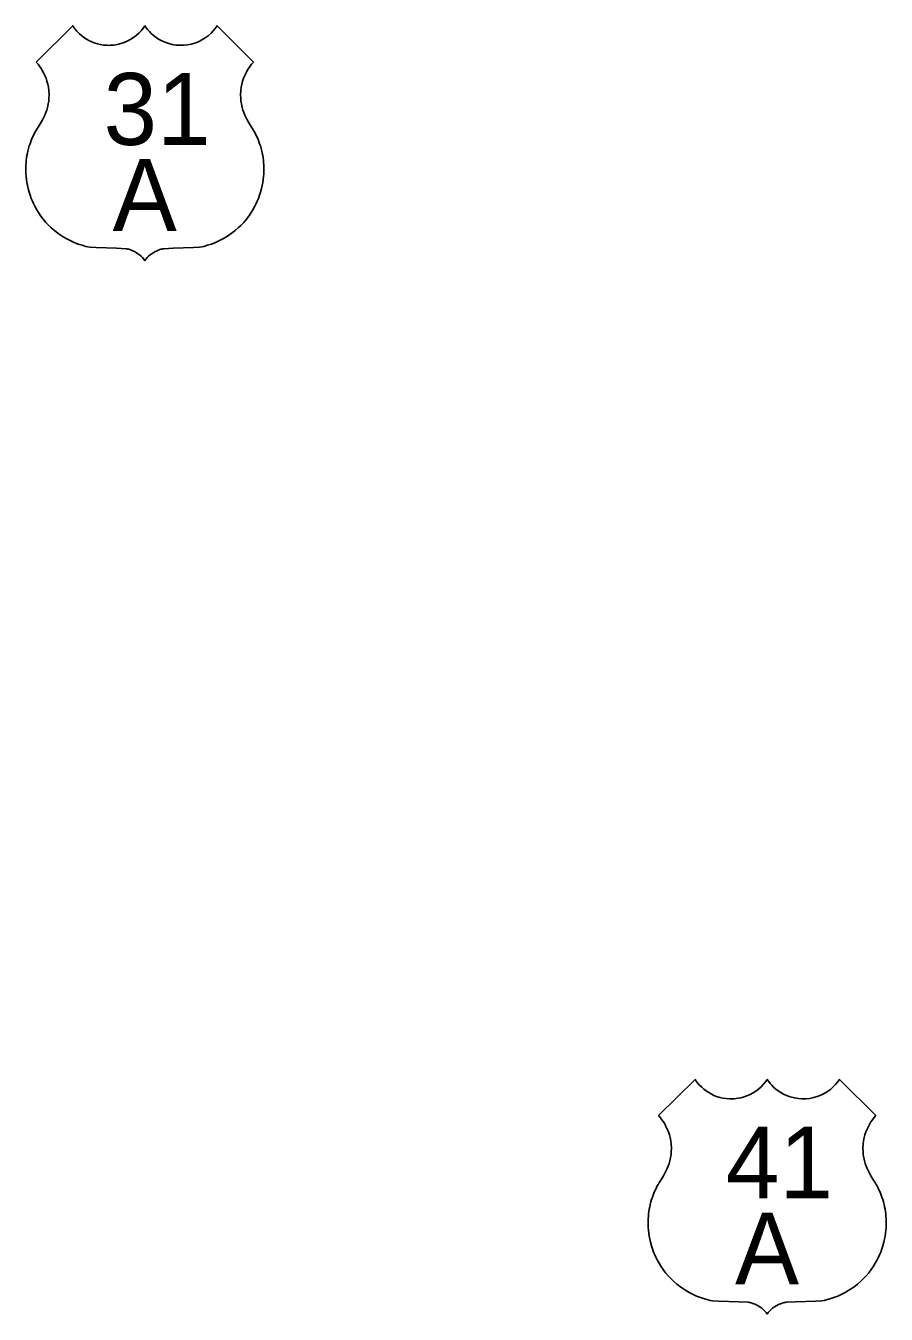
# Model space of a CAD drawing. Extents: x 1612280 to 1883141, y 560852 to 780851.
# Drawn here: x 1754321 to 1758745, y 626144 to 632764 of the extents above; entities that cross this region are included whole.
import ezdxf

# ---------------------------------------------------------------- set-up
doc = ezdxf.new("R2010")
doc.units = 0
doc.layers.add('SURVEY - DRAINAGE - Bridge Deck with Text', color=7, linetype='Continuous')

msp = doc.modelspace()

# ---------------------------------------------------------------- linework, layer by layer
at = {"layer": 'SURVEY - DRAINAGE - Bridge Deck with Text'}
for points in [[(1754374.9, 632577.5), (1754562.4, 632764), (1754572.1, 632750.2), (1754584.4, 632735.4), (1754596.5, 632723.3), (1754607.7, 632713.4), (1754620.1, 632704), (1754632.9, 632695.6), (1754645.3, 632688.6), (1754659.9, 632681.7), (1754672.9, 632676.5), (1754689.3, 632671.3), (1754705, 632667.6), (1754721.5, 632665), (1754739.2, 632663.6), (1754747.2, 632663.4), (1754755.3, 632663.5), (1754763.1, 632663.9), (1754773.3, 632664.9), (1754783.6, 632666.3), (1754797.1, 632668.9), (1754809.6, 632672.2), (1754827.8, 632678.3), (1754845, 632685.8), (1754861.5, 632694.7), (1754875.4, 632703.8), (1754889.1, 632714.2), (1754902.4, 632726.2), (1754914.4, 632738.8), (1754925.7, 632752.7), (1754933.5, 632764), (1754940.4, 632754), (1754949.2, 632742.8), (1754957.1, 632733.8), (1754966.4, 632724.4), (1754978.1, 632714.1), (1754990.5, 632704.6), (1755003.7, 632695.9), (1755017.3, 632688.2), (1755033.2, 632680.7), (1755051.9, 632673.8), (1755073.2, 632668.3), (1755094, 632664.8), (1755112.2, 632663.5), (1755131.9, 632663.8), (1755152.2, 632665.9), (1755172.3, 632669.9), (1755194.7, 632676.7), (1755212.4, 632684), (1755227, 632691.5), (1755244, 632702), (1755258.2, 632712.5), (1755274, 632726.6), (1755284.8, 632737.8), (1755294.6, 632749.8), (1755304.7, 632764), (1755491.5, 632577.5)], [(1754374.9, 632577.5), (1754562.4, 632764), (1754572.1, 632750.2), (1754584.4, 632735.4), (1754596.5, 632723.3), (1754607.7, 632713.4), (1754620.1, 632704), (1754632.9, 632695.6), (1754645.3, 632688.6), (1754659.9, 632681.7), (1754672.9, 632676.5), (1754689.3, 632671.3), (1754705, 632667.6), (1754721.5, 632665), (1754739.2, 632663.6), (1754747.2, 632663.4), (1754755.3, 632663.5), (1754763.1, 632663.9), (1754773.3, 632664.9), (1754783.6, 632666.3), (1754797.1, 632668.9), (1754809.6, 632672.2), (1754827.8, 632678.3), (1754845, 632685.8), (1754861.5, 632694.7), (1754875.4, 632703.8), (1754889.1, 632714.2), (1754902.4, 632726.2), (1754914.4, 632738.8), (1754925.7, 632752.7), (1754933.5, 632764), (1754940.4, 632754), (1754949.2, 632742.8), (1754957.1, 632733.8), (1754966.4, 632724.4), (1754978.1, 632714.1), (1754990.5, 632704.6), (1755003.7, 632695.9), (1755017.3, 632688.2), (1755033.2, 632680.7), (1755051.9, 632673.8), (1755073.2, 632668.3), (1755094, 632664.8), (1755112.2, 632663.5), (1755131.9, 632663.8), (1755152.2, 632665.9), (1755172.3, 632669.9), (1755194.7, 632676.7), (1755212.4, 632684), (1755227, 632691.5), (1755244, 632702), (1755258.2, 632712.5), (1755274, 632726.6), (1755284.8, 632737.8), (1755294.6, 632749.8), (1755304.7, 632764), (1755491.5, 632577.5)], [(1754374.9, 632577.5), (1754384, 632566.9), (1754392.3, 632556.2), (1754399.9, 632545), (1754406.2, 632534.7), (1754413, 632522.3), (1754419.5, 632508.4), (1754425.1, 632494.4), (1754430.2, 632479), (1754434.1, 632464.5), (1754437.2, 632448.5), (1754439.5, 632430.8), (1754440.6, 632409.1), (1754440.3, 632392.7), (1754438.9, 632376.7), (1754436.8, 632362.8), (1754432.9, 632344.5), (1754429, 632330.7), (1754424.4, 632317.6), (1754419.5, 632305.5), (1754414.7, 632295.1), (1754407, 632281.4), (1754399.7, 632268.8), (1754389.2, 632251.1), (1754376.4, 632230), (1754372.7, 632224.1), (1754366.7, 632213), (1754360.2, 632199.9), (1754356, 632190.8), (1754351.2, 632179.4), (1754347.1, 632169.1), (1754343.2, 632158.2), (1754339.3, 632146.4), (1754335.6, 632133.8), (1754332.2, 632120.4), (1754329.7, 632109.2), (1754327.3, 632097.2), (1754325.4, 632085.2), (1754323.7, 632072.5), (1754322.5, 632061), (1754321.6, 632049.4), (1754321.2, 632038.5), (1754321, 632027.4), (1754321.1, 632014.9), (1754321.6, 632003.4), (1754322.6, 631988.8), (1754324.3, 631973.7), (1754326.5, 631958.4), (1754329.3, 631943.7), (1754333, 631927.4), (1754338.2, 631908.3), (1754342.9, 631893.8), (1754349.4, 631876.2), (1754355.3, 631862.5), (1754360.4, 631850.9), (1754367.7, 631836.3), (1754377.4, 631818.8), (1754386.6, 631804.1), (1754398.6, 631786.6), (1754411.1, 631770.2), (1754424.9, 631754), (1754439.4, 631738.6), (1754451.8, 631726.6), (1754468.7, 631711.9), (1754488.5, 631696.5), (1754512.7, 631680.3), (1754532.9, 631668.5), (1754552.4, 631658.5), (1754570.4, 631650.4), (1754591.2, 631642.4), (1754610.5, 631636), (1754629.9, 631630.7), (1754639.7, 631628.4), (1754652.4, 631626.8), (1754682.5, 631624.1), (1754788.1, 631620.8), (1754835.8, 631618.4), (1754840.3, 631617.8), (1754845.1, 631616.7), (1754850.3, 631615.4), (1754855.3, 631613.9), (1754860, 631612.4), (1754864.7, 631610.7), (1754870, 631608.5), (1754874.4, 631606.6), (1754879.5, 631604.1), (1754883.4, 631602), (1754887.4, 631599.7), (1754895.9, 631594.3), (1754905.1, 631587.6), (1754913.6, 631580.2), (1754921.2, 631572.7), (1754927.7, 631565.4), (1754933.2, 631557.1)], [(1754374.9, 632577.5), (1754384, 632566.9), (1754392.3, 632556.2), (1754399.9, 632545), (1754406.2, 632534.7), (1754413, 632522.3), (1754419.5, 632508.4), (1754425.1, 632494.4), (1754430.2, 632479), (1754434.1, 632464.5), (1754437.2, 632448.5), (1754439.5, 632430.8), (1754440.6, 632409.1), (1754440.3, 632392.7), (1754438.9, 632376.7), (1754436.8, 632362.8), (1754432.9, 632344.5), (1754429, 632330.7), (1754424.4, 632317.6), (1754419.5, 632305.5), (1754414.7, 632295.1), (1754407, 632281.4), (1754399.7, 632268.8), (1754389.2, 632251.1), (1754376.4, 632230), (1754372.7, 632224.1), (1754366.7, 632213), (1754360.2, 632199.9), (1754356, 632190.8), (1754351.2, 632179.4), (1754347.1, 632169.1), (1754343.2, 632158.2), (1754339.3, 632146.4), (1754335.6, 632133.8), (1754332.2, 632120.4), (1754329.7, 632109.2), (1754327.3, 632097.2), (1754325.4, 632085.2), (1754323.7, 632072.5), (1754322.5, 632061), (1754321.6, 632049.4), (1754321.2, 632038.5), (1754321, 632027.4), (1754321.1, 632014.9), (1754321.6, 632003.4), (1754322.6, 631988.8), (1754324.3, 631973.7), (1754326.5, 631958.4), (1754329.3, 631943.7), (1754333, 631927.4), (1754338.2, 631908.3), (1754342.9, 631893.8), (1754349.4, 631876.2), (1754355.3, 631862.5), (1754360.4, 631850.9), (1754367.7, 631836.3), (1754377.4, 631818.8), (1754386.6, 631804.1), (1754398.6, 631786.6), (1754411.1, 631770.2), (1754424.9, 631754), (1754439.4, 631738.6), (1754451.8, 631726.6), (1754468.7, 631711.9), (1754488.5, 631696.5), (1754512.7, 631680.3), (1754532.9, 631668.5), (1754552.4, 631658.5), (1754570.4, 631650.4), (1754591.2, 631642.4), (1754610.5, 631636), (1754629.9, 631630.7), (1754639.7, 631628.4), (1754652.4, 631626.8), (1754682.5, 631624.1), (1754788.1, 631620.8), (1754835.8, 631618.4), (1754840.3, 631617.8), (1754845.1, 631616.7), (1754850.3, 631615.4), (1754855.3, 631613.9), (1754860, 631612.4), (1754864.7, 631610.7), (1754870, 631608.5), (1754874.4, 631606.6), (1754879.5, 631604.1), (1754883.4, 631602), (1754887.4, 631599.7), (1754895.9, 631594.3), (1754905.1, 631587.6), (1754913.6, 631580.2), (1754921.2, 631572.7), (1754927.7, 631565.4), (1754933.2, 631557.1)], [(1755491.5, 632577.5), (1755482.4, 632566.9), (1755474.1, 632556.2), (1755466.5, 632545), (1755460.2, 632534.8), (1755453.4, 632522.3), (1755446.9, 632508.4), (1755441.3, 632494.4), (1755436.2, 632479), (1755432.3, 632464.5), (1755429.2, 632448.5), (1755426.9, 632430.8), (1755425.8, 632409.2), (1755426.1, 632392.7), (1755427.5, 632376.8), (1755429.6, 632362.8), (1755433.5, 632344.6), (1755437.4, 632330.7), (1755442, 632317.6), (1755446.9, 632305.5), (1755451.7, 632295.1), (1755459.4, 632281.4), (1755466.7, 632268.8), (1755477.2, 632251.1), (1755490, 632230.1), (1755493.7, 632224.1), (1755499.7, 632213), (1755506.2, 632199.9), (1755510.4, 632190.8), (1755515.2, 632179.5), (1755519.3, 632169.1), (1755523.2, 632158.2), (1755527.1, 632146.4), (1755530.8, 632133.8), (1755534.2, 632120.4), (1755536.8, 632109.2), (1755539.1, 632097.2), (1755541, 632085.3), (1755542.7, 632072.6), (1755543.9, 632061), (1755544.8, 632049.4), (1755545.2, 632038.5), (1755545.4, 632027.4), (1755545.3, 632015), (1755544.9, 632003.4), (1755543.8, 631988.9), (1755542.1, 631973.7), (1755539.9, 631958.5), (1755537.1, 631943.7), (1755533.5, 631927.4), (1755528.2, 631908.3), (1755523.5, 631893.8), (1755517, 631876.2), (1755511.1, 631862.5), (1755506.1, 631850.9), (1755498.7, 631836.3), (1755489, 631818.8), (1755479.9, 631804.1), (1755467.9, 631786.6), (1755455.3, 631770.2), (1755441.5, 631754), (1755427, 631738.6), (1755414.6, 631726.7), (1755397.7, 631711.9), (1755377.9, 631696.6), (1755353.7, 631680.3), (1755333.5, 631668.5), (1755314, 631658.5), (1755296, 631650.5), (1755275.2, 631642.4), (1755255.9, 631636.1), (1755236.6, 631630.7), (1755226.7, 631628.5), (1755214, 631626.8), (1755183.9, 631624.1), (1755078.3, 631620.8), (1755030.6, 631618.4), (1755026.1, 631617.8), (1755021.3, 631616.7), (1755016.2, 631615.4), (1755011.1, 631613.9), (1755006.4, 631612.4), (1755001.8, 631610.7), (1754996.4, 631608.5), (1754992, 631606.6), (1754986.9, 631604.1), (1754983.1, 631602), (1754979, 631599.7), (1754970.5, 631594.3), (1754961.4, 631587.6), (1754952.8, 631580.2), (1754945.2, 631572.7), (1754938.8, 631565.4), (1754933.2, 631557.1)], [(1755491.5, 632577.5), (1755482.4, 632566.9), (1755474.1, 632556.2), (1755466.5, 632545), (1755460.2, 632534.8), (1755453.4, 632522.3), (1755446.9, 632508.4), (1755441.3, 632494.4), (1755436.2, 632479), (1755432.3, 632464.5), (1755429.2, 632448.5), (1755426.9, 632430.8), (1755425.8, 632409.2), (1755426.1, 632392.7), (1755427.5, 632376.8), (1755429.6, 632362.8), (1755433.5, 632344.6), (1755437.4, 632330.7), (1755442, 632317.6), (1755446.9, 632305.5), (1755451.7, 632295.1), (1755459.4, 632281.4), (1755466.7, 632268.8), (1755477.2, 632251.1), (1755490, 632230.1), (1755493.7, 632224.1), (1755499.7, 632213), (1755506.2, 632199.9), (1755510.4, 632190.8), (1755515.2, 632179.5), (1755519.3, 632169.1), (1755523.2, 632158.2), (1755527.1, 632146.4), (1755530.8, 632133.8), (1755534.2, 632120.4), (1755536.8, 632109.2), (1755539.1, 632097.2), (1755541, 632085.3), (1755542.7, 632072.6), (1755543.9, 632061), (1755544.8, 632049.4), (1755545.2, 632038.5), (1755545.4, 632027.4), (1755545.3, 632015), (1755544.9, 632003.4), (1755543.8, 631988.9), (1755542.1, 631973.7), (1755539.9, 631958.5), (1755537.1, 631943.7), (1755533.5, 631927.4), (1755528.2, 631908.3), (1755523.5, 631893.8), (1755517, 631876.2), (1755511.1, 631862.5), (1755506.1, 631850.9), (1755498.7, 631836.3), (1755489, 631818.8), (1755479.9, 631804.1), (1755467.9, 631786.6), (1755455.3, 631770.2), (1755441.5, 631754), (1755427, 631738.6), (1755414.6, 631726.7), (1755397.7, 631711.9), (1755377.9, 631696.6), (1755353.7, 631680.3), (1755333.5, 631668.5), (1755314, 631658.5), (1755296, 631650.5), (1755275.2, 631642.4), (1755255.9, 631636.1), (1755236.6, 631630.7), (1755226.7, 631628.5), (1755214, 631626.8), (1755183.9, 631624.1), (1755078.3, 631620.8), (1755030.6, 631618.4), (1755026.1, 631617.8), (1755021.3, 631616.7), (1755016.2, 631615.4), (1755011.1, 631613.9), (1755006.4, 631612.4), (1755001.8, 631610.7), (1754996.4, 631608.5), (1754992, 631606.6), (1754986.9, 631604.1), (1754983.1, 631602), (1754979, 631599.7), (1754970.5, 631594.3), (1754961.4, 631587.6), (1754952.8, 631580.2), (1754945.2, 631572.7), (1754938.8, 631565.4), (1754933.2, 631557.1)], [(1757574.6, 627164.7), (1757762, 627351.1), (1757771.8, 627337.3), (1757784.1, 627322.6), (1757796.2, 627310.4), (1757807.4, 627300.6), (1757819.8, 627291.2), (1757832.6, 627282.8), (1757845, 627275.8), (1757859.5, 627268.8), (1757872.6, 627263.6), (1757889, 627258.5), (1757904.6, 627254.8), (1757921.1, 627252.2), (1757938.8, 627250.8), (1757946.8, 627250.6), (1757954.9, 627250.7), (1757962.8, 627251.1), (1757972.9, 627252), (1757983.3, 627253.5), (1757996.8, 627256.1), (1758009.3, 627259.3), (1758027.5, 627265.5), (1758044.7, 627273), (1758061.2, 627281.9), (1758075.1, 627290.9), (1758088.8, 627301.4), (1758102.1, 627313.3), (1758114.1, 627326), (1758125.4, 627339.9), (1758133.2, 627351.1), (1758140.1, 627341.2), (1758148.8, 627330), (1758156.8, 627321), (1758166.1, 627311.6), (1758177.8, 627301.2), (1758190.2, 627291.7), (1758203.4, 627283.1), (1758217, 627275.4), (1758232.9, 627267.9), (1758251.6, 627261), (1758272.8, 627255.4), (1758293.7, 627252), (1758311.9, 627250.7), (1758331.6, 627250.9), (1758351.9, 627253.1), (1758372, 627257.1), (1758394.4, 627263.9), (1758412.1, 627271.2), (1758426.7, 627278.6), (1758443.7, 627289.1), (1758457.9, 627299.7), (1758473.7, 627313.7), (1758484.4, 627325), (1758494.3, 627336.9), (1758504.4, 627351.1), (1758691.2, 627164.7)], [(1757574.6, 627164.7), (1757762, 627351.1), (1757771.8, 627337.3), (1757784.1, 627322.6), (1757796.2, 627310.4), (1757807.4, 627300.6), (1757819.8, 627291.2), (1757832.6, 627282.8), (1757845, 627275.8), (1757859.5, 627268.8), (1757872.6, 627263.6), (1757889, 627258.5), (1757904.6, 627254.8), (1757921.1, 627252.2), (1757938.8, 627250.8), (1757946.8, 627250.6), (1757954.9, 627250.7), (1757962.8, 627251.1), (1757972.9, 627252), (1757983.3, 627253.5), (1757996.8, 627256.1), (1758009.3, 627259.3), (1758027.5, 627265.5), (1758044.7, 627273), (1758061.2, 627281.9), (1758075.1, 627290.9), (1758088.8, 627301.4), (1758102.1, 627313.3), (1758114.1, 627326), (1758125.4, 627339.9), (1758133.2, 627351.1), (1758140.1, 627341.2), (1758148.8, 627330), (1758156.8, 627321), (1758166.1, 627311.6), (1758177.8, 627301.2), (1758190.2, 627291.7), (1758203.4, 627283.1), (1758217, 627275.4), (1758232.9, 627267.9), (1758251.6, 627261), (1758272.8, 627255.4), (1758293.7, 627252), (1758311.9, 627250.7), (1758331.6, 627250.9), (1758351.9, 627253.1), (1758372, 627257.1), (1758394.4, 627263.9), (1758412.1, 627271.2), (1758426.7, 627278.6), (1758443.7, 627289.1), (1758457.9, 627299.7), (1758473.7, 627313.7), (1758484.4, 627325), (1758494.3, 627336.9), (1758504.4, 627351.1), (1758691.2, 627164.7)], [(1757574.6, 627164.7), (1757583.7, 627154), (1757591.9, 627143.3), (1757599.6, 627132.2), (1757605.9, 627121.9), (1757612.7, 627109.5), (1757619.2, 627095.6), (1757624.8, 627081.5), (1757629.9, 627066.1), (1757633.7, 627051.6), (1757636.9, 627035.7), (1757639.2, 627017.9), (1757640.3, 626996.3), (1757640, 626979.8), (1757638.5, 626963.9), (1757636.5, 626949.9), (1757632.6, 626931.7), (1757628.6, 626917.9), (1757624.1, 626904.7), (1757619.2, 626892.6), (1757614.4, 626882.2), (1757606.6, 626868.5), (1757599.4, 626855.9), (1757588.9, 626838.3), (1757576.1, 626817.2), (1757572.4, 626811.2), (1757566.4, 626800.2), (1757559.9, 626787), (1757555.7, 626777.9), (1757550.9, 626766.6), (1757546.8, 626756.3), (1757542.9, 626745.3), (1757539, 626733.6), (1757535.3, 626721), (1757531.9, 626707.6), (1757529.3, 626696.4), (1757527, 626684.3), (1757525.1, 626672.4), (1757523.4, 626659.7), (1757522.2, 626648.1), (1757521.3, 626636.5), (1757520.9, 626625.7), (1757520.7, 626614.5), (1757520.8, 626602.1), (1757521.2, 626590.5), (1757522.3, 626576), (1757524, 626560.9), (1757526.2, 626545.6), (1757529, 626530.9), (1757532.6, 626514.6), (1757537.9, 626495.5), (1757542.6, 626480.9), (1757549.1, 626463.3), (1757555, 626449.7), (1757560.1, 626438.1), (1757567.4, 626423.5), (1757577.1, 626405.9), (1757586.2, 626391.2), (1757598.3, 626373.7), (1757610.8, 626357.4), (1757624.6, 626341.1), (1757639.1, 626325.8), (1757651.5, 626313.8), (1757668.4, 626299.1), (1757688.2, 626283.7), (1757712.4, 626267.4), (1757732.6, 626255.6), (1757752.1, 626245.7), (1757770.1, 626237.6), (1757790.9, 626229.6), (1757810.2, 626223.2), (1757829.6, 626217.9), (1757839.4, 626215.6), (1757852.1, 626213.9), (1757882.2, 626211.3), (1757987.8, 626208), (1758035.5, 626205.5), (1758040, 626205), (1758044.8, 626203.9), (1758050, 626202.6), (1758055, 626201.1), (1758059.7, 626199.6), (1758064.4, 626197.8), (1758069.7, 626195.7), (1758074.1, 626193.7), (1758079.2, 626191.2), (1758083.1, 626189.2), (1758087.1, 626186.9), (1758095.6, 626181.5), (1758104.7, 626174.8), (1758113.3, 626167.4), (1758120.9, 626159.9), (1758127.4, 626152.6), (1758132.9, 626144.3)], [(1757574.6, 627164.7), (1757583.7, 627154), (1757591.9, 627143.3), (1757599.6, 627132.2), (1757605.9, 627121.9), (1757612.7, 627109.5), (1757619.2, 627095.6), (1757624.8, 627081.5), (1757629.9, 627066.1), (1757633.7, 627051.6), (1757636.9, 627035.7), (1757639.2, 627017.9), (1757640.3, 626996.3), (1757640, 626979.8), (1757638.5, 626963.9), (1757636.5, 626949.9), (1757632.6, 626931.7), (1757628.6, 626917.9), (1757624.1, 626904.7), (1757619.2, 626892.6), (1757614.4, 626882.2), (1757606.6, 626868.5), (1757599.4, 626855.9), (1757588.9, 626838.3), (1757576.1, 626817.2), (1757572.4, 626811.2), (1757566.4, 626800.2), (1757559.9, 626787), (1757555.7, 626777.9), (1757550.9, 626766.6), (1757546.8, 626756.3), (1757542.9, 626745.3), (1757539, 626733.6), (1757535.3, 626721), (1757531.9, 626707.6), (1757529.3, 626696.4), (1757527, 626684.3), (1757525.1, 626672.4), (1757523.4, 626659.7), (1757522.2, 626648.1), (1757521.3, 626636.5), (1757520.9, 626625.7), (1757520.7, 626614.5), (1757520.8, 626602.1), (1757521.2, 626590.5), (1757522.3, 626576), (1757524, 626560.9), (1757526.2, 626545.6), (1757529, 626530.9), (1757532.6, 626514.6), (1757537.9, 626495.5), (1757542.6, 626480.9), (1757549.1, 626463.3), (1757555, 626449.7), (1757560.1, 626438.1), (1757567.4, 626423.5), (1757577.1, 626405.9), (1757586.2, 626391.2), (1757598.3, 626373.7), (1757610.8, 626357.4), (1757624.6, 626341.1), (1757639.1, 626325.8), (1757651.5, 626313.8), (1757668.4, 626299.1), (1757688.2, 626283.7), (1757712.4, 626267.4), (1757732.6, 626255.6), (1757752.1, 626245.7), (1757770.1, 626237.6), (1757790.9, 626229.6), (1757810.2, 626223.2), (1757829.6, 626217.9), (1757839.4, 626215.6), (1757852.1, 626213.9), (1757882.2, 626211.3), (1757987.8, 626208), (1758035.5, 626205.5), (1758040, 626205), (1758044.8, 626203.9), (1758050, 626202.6), (1758055, 626201.1), (1758059.7, 626199.6), (1758064.4, 626197.8), (1758069.7, 626195.7), (1758074.1, 626193.7), (1758079.2, 626191.2), (1758083.1, 626189.2), (1758087.1, 626186.9), (1758095.6, 626181.5), (1758104.7, 626174.8), (1758113.3, 626167.4), (1758120.9, 626159.9), (1758127.4, 626152.6), (1758132.9, 626144.3)], [(1758691.2, 627164.7), (1758682, 627154.1), (1758673.8, 627143.4), (1758666.2, 627132.2), (1758659.9, 627121.9), (1758653.1, 627109.5), (1758646.6, 627095.6), (1758641, 627081.5), (1758635.8, 627066.1), (1758632, 627051.7), (1758628.9, 627035.7), (1758626.6, 627018), (1758625.5, 626996.3), (1758625.8, 626979.9), (1758627.2, 626963.9), (1758629.3, 626949.9), (1758633.2, 626931.7), (1758637.1, 626917.9), (1758641.7, 626904.8), (1758646.6, 626892.7), (1758651.4, 626882.3), (1758659.1, 626868.5), (1758666.4, 626856), (1758676.9, 626838.3), (1758689.7, 626817.2), (1758693.4, 626811.3), (1758699.3, 626800.2), (1758705.9, 626787.1), (1758710.1, 626777.9), (1758714.9, 626766.6), (1758719, 626756.3), (1758722.9, 626745.3), (1758726.8, 626733.6), (1758730.5, 626721), (1758733.9, 626707.6), (1758736.4, 626696.4), (1758738.8, 626684.4), (1758740.7, 626672.4), (1758742.4, 626659.7), (1758743.6, 626648.1), (1758744.4, 626636.6), (1758744.9, 626625.7), (1758745.1, 626614.6), (1758745, 626602.1), (1758744.5, 626590.6), (1758743.5, 626576), (1758741.8, 626560.9), (1758739.6, 626545.6), (1758736.8, 626530.9), (1758733.1, 626514.6), (1758727.9, 626495.5), (1758723.2, 626480.9), (1758716.7, 626463.3), (1758710.8, 626449.7), (1758705.7, 626438.1), (1758698.4, 626423.5), (1758688.7, 626406), (1758679.6, 626391.3), (1758667.5, 626373.8), (1758655, 626357.4), (1758641.2, 626341.2), (1758626.7, 626325.8), (1758614.3, 626313.8), (1758597.4, 626299.1), (1758577.6, 626283.7), (1758553.4, 626267.5), (1758533.2, 626255.7), (1758513.7, 626245.7), (1758495.7, 626237.6), (1758474.9, 626229.6), (1758455.6, 626223.2), (1758436.2, 626217.9), (1758426.4, 626215.6), (1758413.7, 626213.9), (1758383.6, 626211.3), (1758278, 626208), (1758230.3, 626205.5), (1758225.8, 626205), (1758221, 626203.9), (1758215.8, 626202.6), (1758210.8, 626201.1), (1758206.1, 626199.6), (1758201.5, 626197.8), (1758196.1, 626195.7), (1758191.7, 626193.7), (1758186.6, 626191.2), (1758182.8, 626189.2), (1758178.7, 626186.9), (1758170.2, 626181.5), (1758161.1, 626174.8), (1758152.5, 626167.4), (1758144.9, 626159.9), (1758138.5, 626152.6), (1758132.9, 626144.3)], [(1758691.2, 627164.7), (1758682, 627154.1), (1758673.8, 627143.4), (1758666.2, 627132.2), (1758659.9, 627121.9), (1758653.1, 627109.5), (1758646.6, 627095.6), (1758641, 627081.5), (1758635.8, 627066.1), (1758632, 627051.7), (1758628.9, 627035.7), (1758626.6, 627018), (1758625.5, 626996.3), (1758625.8, 626979.9), (1758627.2, 626963.9), (1758629.3, 626949.9), (1758633.2, 626931.7), (1758637.1, 626917.9), (1758641.7, 626904.8), (1758646.6, 626892.7), (1758651.4, 626882.3), (1758659.1, 626868.5), (1758666.4, 626856), (1758676.9, 626838.3), (1758689.7, 626817.2), (1758693.4, 626811.3), (1758699.3, 626800.2), (1758705.9, 626787.1), (1758710.1, 626777.9), (1758714.9, 626766.6), (1758719, 626756.3), (1758722.9, 626745.3), (1758726.8, 626733.6), (1758730.5, 626721), (1758733.9, 626707.6), (1758736.4, 626696.4), (1758738.8, 626684.4), (1758740.7, 626672.4), (1758742.4, 626659.7), (1758743.6, 626648.1), (1758744.4, 626636.6), (1758744.9, 626625.7), (1758745.1, 626614.6), (1758745, 626602.1), (1758744.5, 626590.6), (1758743.5, 626576), (1758741.8, 626560.9), (1758739.6, 626545.6), (1758736.8, 626530.9), (1758733.1, 626514.6), (1758727.9, 626495.5), (1758723.2, 626480.9), (1758716.7, 626463.3), (1758710.8, 626449.7), (1758705.7, 626438.1), (1758698.4, 626423.5), (1758688.7, 626406), (1758679.6, 626391.3), (1758667.5, 626373.8), (1758655, 626357.4), (1758641.2, 626341.2), (1758626.7, 626325.8), (1758614.3, 626313.8), (1758597.4, 626299.1), (1758577.6, 626283.7), (1758553.4, 626267.5), (1758533.2, 626255.7), (1758513.7, 626245.7), (1758495.7, 626237.6), (1758474.9, 626229.6), (1758455.6, 626223.2), (1758436.2, 626217.9), (1758426.4, 626215.6), (1758413.7, 626213.9), (1758383.6, 626211.3), (1758278, 626208), (1758230.3, 626205.5), (1758225.8, 626205), (1758221, 626203.9), (1758215.8, 626202.6), (1758210.8, 626201.1), (1758206.1, 626199.6), (1758201.5, 626197.8), (1758196.1, 626195.7), (1758191.7, 626193.7), (1758186.6, 626191.2), (1758182.8, 626189.2), (1758178.7, 626186.9), (1758170.2, 626181.5), (1758161.1, 626174.8), (1758152.5, 626167.4), (1758144.9, 626159.9), (1758138.5, 626152.6), (1758132.9, 626144.3)]]:
    msp.add_lwpolyline(points, dxfattribs=at)

# ---------------------------------------------------------------- texts
for s, p in [('31', (1754721.3, 632151.8)), ('31', (1754721.3, 632151.8)), ('A', (1754767.7, 631710)), ('A', (1754767.7, 631710)), ('41', (1757921, 626739)), ('41', (1757921, 626739)), ('A', (1757967.4, 626297.2)), ('A', (1757967.4, 626297.2))]:
    msp.add_text(s, height=369.6, rotation=0.00139, dxfattribs=at).set_placement(p)

doc.saveas('drawing.dxf')
